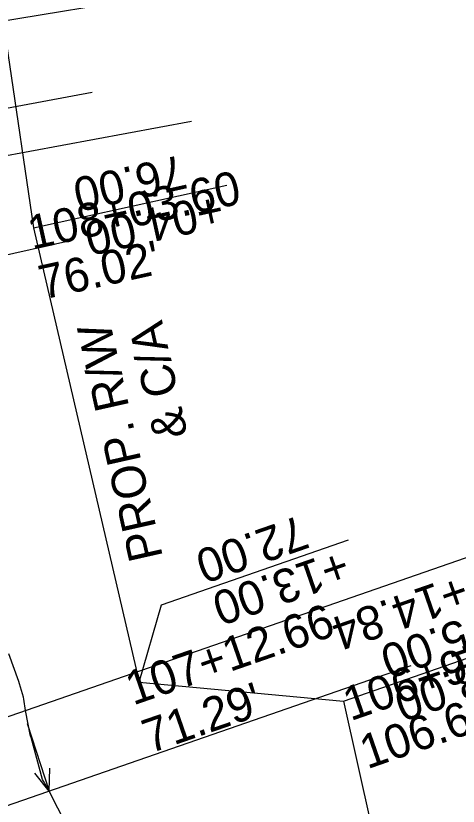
# Model space of a CAD drawing. Extents: x -70 to 701944, y -4 to 666871.
# Drawn here: x 668343.1 to 668421.3, y 653964.6 to 654104.3 of the extents above; entities that cross this region are included whole.
import ezdxf

# ---------------------------------------------------------------- set-up
doc = ezdxf.new("R2010")
doc.units = 0
for name, color, linetype in [('R_Detour', 7, 'Continuous'), ('R_Horz Alg Annot', 7, 'Continuous'), ('R_No Plot', 7, 'Continuous'), ('R_Proposed Const Limits', 7, 'Continuous'), ('R_ROW', 7, 'Continuous'), ('R_ROW Annot', 7, 'Continuous'), ('R_Water Annot', 7, 'Continuous')]:
    doc.layers.add(name, color=color, linetype=linetype)

msp = doc.modelspace()

# ---------------------------------------------------------------- linework, layer by layer
at = {"layer": 'R_Detour'}
for p, q in [((668387.65, 654111.03), (668184.07, 654077.41)), ((668356.66, 654090.74), (668267.23, 654073.92)), ((668412.94, 653989.44), (668301.16, 653950.64))]:
    msp.add_line(p, q, dxfattribs=at)
at = {"layer": 'R_Horz Alg Annot'}
msp.add_lwpolyline([(668296.29, 653964.66), (668451.29, 654018.45)], dxfattribs=at)
at = {"layer": 'R_No Plot'}
for p, q in [((668374.21, 654085.61), (668190.01, 654051.46)), ((668198.58, 654029.68), (668351.96, 654064.39))]:
    msp.add_line(p, q, dxfattribs=at)
at = {"layer": 'R_Proposed Const Limits'}
msp.add_lwpolyline([(668353.64, 653958.27), (668349.01, 653967.25), (668348.04, 653969.01), (668347.86, 653969.35), (668345.83, 653976.73), (668345.77, 653977.01), (668344.87, 653981.52), (668344.56, 653983.54), (668344.51, 653983.86), (668343.8, 653986.24), (668343.67, 653986.62), (668341.91, 653991.54)], dxfattribs=at)
at = {"layer": 'R_ROW'}
msp.add_lwpolyline([(668379.35, 655858.1), (668375.98, 655777.07), (668370.36, 655679.23), (668386.89, 655520.28), (668407.12, 655376.16), (668401.28, 655337.39), (668367.53, 655300.94), (668336.13, 654741.8), (668319.02, 654252.06), (668346.25, 654066.79), (668364.92, 653986.53), (668401.01, 653983.18), (668425.78, 653872.16), (668398.63, 653868.03), (668433.79, 653730.98), (668450.99, 653639.16), (668466.96, 653535.35), (668502.13, 653505.82)], dxfattribs=at)
at = {"layer": 'R_ROW Annot'}
for points in [[(668346.25, 654066.79), (668380.42, 654074.34)], [(668364.92, 653986.53), (668368.88, 654000.18), (668401.95, 654011.66)], [(668401.01, 653983.18), (668434.07, 653994.65)]]:
    msp.add_lwpolyline(points, dxfattribs=at)
at = {"layer": 'R_Water Annot'}
for p, q in [((668345.14, 653979.2), (668349.01, 653967.25)), ((668349.01, 653967.25), (668346.49, 653970.48)), ((668349.01, 653967.25), (668349.15, 653971.34))]:
    msp.add_line(p, q, dxfattribs=at)

# ---------------------------------------------------------------- texts
at = {"layer": 'R_Horz Alg Annot'}
msp.add_text('P.C. 107+14.84', height=6, rotation=199.1407, dxfattribs=at).set_placement((668451.31, 654016))
at = {"layer": 'R_No Plot'}
for s, rotation, p in [('108+03.60 ', 12.4831, (668346.02, 654062.91)), ("76.02' ", 12.4831, (668347.97, 654054.12)), ('107+12.66 ', 19.1406, (668363.87, 653982.39)), ('106+97.45 ', 19.1406, (668402.28, 653979.62)), ("71.29' ", 19.1406, (668366.82, 653973.89)), ("106.67' ", 19.1406, (668405.23, 653971.12))]:
    msp.add_text(s, height=6, rotation=rotation, dxfattribs=at).set_placement(p)
at = {"layer": 'R_ROW'}
for s, p in [('& C/A', (668373.54, 654030.2)), ('PROP. R/W ', (668369.16, 654008.64))]:
    msp.add_text(s, height=6, rotation=102.6655, dxfattribs=at).set_placement(p)
at = {"layer": 'R_ROW Annot'}
for s, rotation, p in [('76.00', 192.4532, (668372.48, 654079.75)), ('+04.00', 192.4532, (668379.08, 654073.02)), ('72.00', 199.1406, (668393.42, 654016.11)), ('+13.00', 199.1406, (668400.77, 654010.19)), ('105.00', 199.1406, (668430.28, 654000.75)), ('+98.00', 199.1406, (668432.9, 653993.19))]:
    msp.add_text(s, height=6, rotation=rotation, dxfattribs=at).set_placement(p)

doc.saveas('drawing.dxf')
